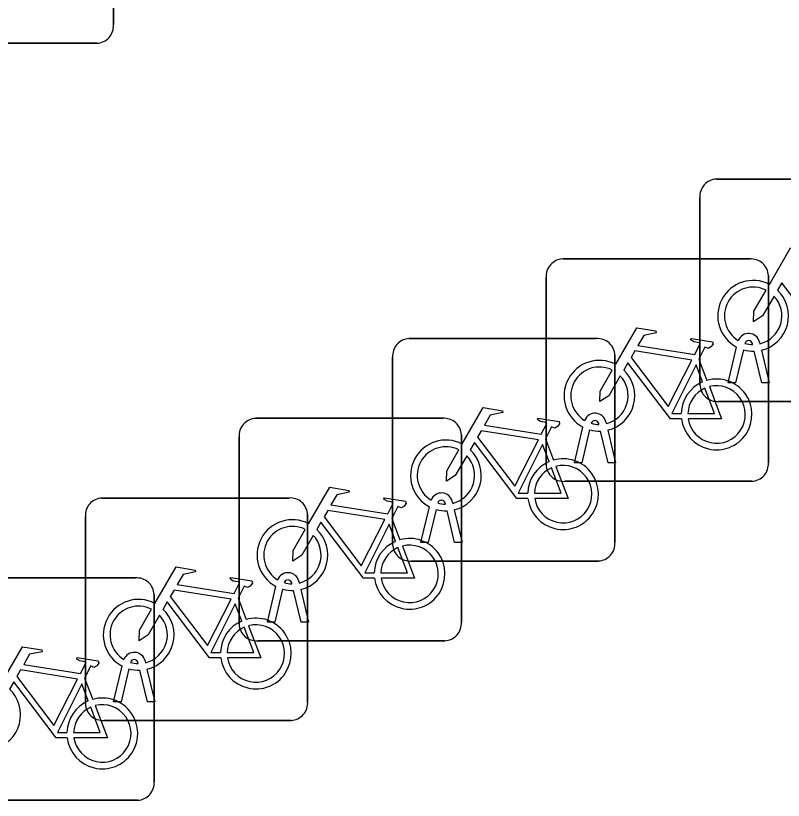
# Model space of a CAD drawing. Extents: x 158835 to 160077, y 386387 to 387778.
# Drawn here: x 159689.184 to 159692.635, y 387537.129 to 387540.654 of the extents above; entities that cross this region are included whole.
import ezdxf

# ---------------------------------------------------------------- set-up
doc = ezdxf.new("R2010")
doc.units = 0
doc.layers.add('IMGEO_Fietsenrek', color=7, linetype='Continuous')

msp = doc.modelspace()

# ---------------------------------------------------------------- linework, layer by layer
at = {"layer": 'IMGEO_Fietsenrek'}
for p, q in [((159689.6235, 387541.4551), (159689.6235, 387540.6142)), ((159689.6235, 387540.6142), (159689.6235, 387541.4551)), ((159689.5491, 387540.5305), (159688.7082, 387540.5305)), ((159688.7082, 387540.5305), (159689.5491, 387540.5305)), ((159692.3339, 387539.9205), (159693.1748, 387539.9205)), ((159693.1748, 387539.9205), (159692.3339, 387539.9205)), ((159692.2595, 387538.9959), (159692.2595, 387539.8368)), ((159692.2595, 387539.8368), (159692.2595, 387538.9959)), ((159691.6429, 387539.5615), (159692.4838, 387539.5615)), ((159692.4838, 387539.5615), (159691.6429, 387539.5615)), ((159691.5685, 387538.6369), (159691.5685, 387539.4778)), ((159691.5685, 387539.4778), (159691.5685, 387538.6369)), ((159692.5675, 387539.4871), (159692.5675, 387538.6462)), ((159692.5675, 387538.6462), (159692.5675, 387539.4871)), ((159690.9529, 387539.2035), (159691.7938, 387539.2035)), ((159691.7938, 387539.2035), (159690.9529, 387539.2035)), ((159692.5276, 387539.1884), (159692.5294, 387539.1805)), ((159692.3865, 387539.0053), (159692.4248, 387539.1653)), ((159692.4552, 387539.1531), (159692.4199, 387539.0053)), ((159692.4969, 387539.1769), (159692.4959, 387539.1812)), ((159690.8785, 387538.2789), (159690.8785, 387539.1198)), ((159690.8785, 387539.1198), (159690.8785, 387538.2789)), ((159691.8775, 387539.1291), (159691.8775, 387538.2882)), ((159691.8775, 387538.2882), (159691.8775, 387539.1291)), ((159692.538, 387539.0053), (159692.5041, 387539.147)), ((159692.5364, 387539.1513), (159692.5714, 387539.0053)), ((159692.2552, 387539.1112), (159692.2915, 387539.016)), ((159692.4199, 387539.0053), (159692.3865, 387539.0053)), ((159692.5714, 387539.0053), (159692.538, 387539.0053)), ((159693.1841, 387538.9215), (159692.3432, 387538.9215)), ((159692.3432, 387538.9215), (159693.1841, 387538.9215)), ((159690.2629, 387538.8455), (159691.1038, 387538.8455)), ((159691.1038, 387538.8455), (159690.2629, 387538.8455)), ((159691.6955, 387538.6463), (159691.7338, 387538.8063)), ((159691.8059, 387538.8179), (159691.8049, 387538.8222)), ((159691.8366, 387538.8294), (159691.8384, 387538.8215)), ((159691.1875, 387538.7711), (159691.1875, 387537.9302)), ((159691.1875, 387537.9302), (159691.1875, 387538.7711)), ((159691.7642, 387538.7941), (159691.7289, 387538.6463)), ((159691.847, 387538.6463), (159691.8131, 387538.788)), ((159691.8454, 387538.7923), (159691.8804, 387538.6463)), ((159690.1885, 387537.9209), (159690.1885, 387538.7618)), ((159690.1885, 387538.7618), (159690.1885, 387537.9209)), ((159691.5652, 387538.7532), (159691.6015, 387538.658)), ((159691.7289, 387538.6463), (159691.6955, 387538.6463)), ((159691.8804, 387538.6463), (159691.847, 387538.6463)), ((159692.4931, 387538.5625), (159691.6522, 387538.5625)), ((159691.6522, 387538.5625), (159692.4931, 387538.5625)), ((159689.5719, 387538.4875), (159690.4128, 387538.4875)), ((159690.4128, 387538.4875), (159689.5719, 387538.4875)), ((159691.0055, 387538.2883), (159691.0438, 387538.4483)), ((159691.1159, 387538.4599), (159691.1149, 387538.4642)), ((159691.1466, 387538.4714), (159691.1484, 387538.4635)), ((159690.4965, 387538.4131), (159690.4965, 387537.5722)), ((159690.4965, 387537.5722), (159690.4965, 387538.4131)), ((159691.0742, 387538.4361), (159691.0389, 387538.2883)), ((159691.157, 387538.2883), (159691.1231, 387538.43)), ((159691.1554, 387538.4343), (159691.1904, 387538.2883)), ((159689.4975, 387537.5629), (159689.4975, 387538.4038)), ((159689.4975, 387538.4038), (159689.4975, 387537.5629)), ((159690.8752, 387538.3952), (159690.9115, 387538.3)), ((159691.0389, 387538.2883), (159691.0055, 387538.2883)), ((159691.1904, 387538.2883), (159691.157, 387538.2883)), ((159691.8031, 387538.2045), (159690.9622, 387538.2045)), ((159690.9622, 387538.2045), (159691.8031, 387538.2045)), ((159688.8819, 387538.1285), (159689.7228, 387538.1285)), ((159689.7228, 387538.1285), (159688.8819, 387538.1285)), ((159690.4259, 387538.1019), (159690.4249, 387538.1062)), ((159690.4566, 387538.1134), (159690.4584, 387538.1055)), ((159690.3155, 387537.9303), (159690.3538, 387538.0903)), ((159690.3842, 387538.0781), (159690.3489, 387537.9303)), ((159690.467, 387537.9303), (159690.4331, 387538.072)), ((159690.4654, 387538.0763), (159690.5004, 387537.9303)), ((159689.8065, 387538.0541), (159689.8065, 387537.2132)), ((159689.8065, 387537.2132), (159689.8065, 387538.0541)), ((159690.1842, 387538.0372), (159690.2205, 387537.942)), ((159690.3489, 387537.9303), (159690.3155, 387537.9303)), ((159690.5004, 387537.9303), (159690.467, 387537.9303)), ((159691.1131, 387537.8465), (159690.2722, 387537.8465)), ((159690.2722, 387537.8465), (159691.1131, 387537.8465)), ((159689.7349, 387537.7439), (159689.7339, 387537.7482)), ((159689.7656, 387537.7554), (159689.7674, 387537.7475)), ((159689.6245, 387537.5723), (159689.6628, 387537.7323)), ((159689.6932, 387537.7201), (159689.6579, 387537.5723)), ((159689.776, 387537.5723), (159689.7421, 387537.714)), ((159689.7744, 387537.7183), (159689.8094, 387537.5723)), ((159689.4942, 387537.6782), (159689.5305, 387537.583)), ((159689.6579, 387537.5723), (159689.6245, 387537.5723)), ((159689.8094, 387537.5723), (159689.776, 387537.5723)), ((159690.4221, 387537.4885), (159689.5812, 387537.4885)), ((159689.5812, 387537.4885), (159690.4221, 387537.4885)), ((159689.7321, 387537.1295), (159688.8912, 387537.1295)), ((159688.8912, 387537.1295), (159689.7321, 387537.1295))]:
    msp.add_line(p, q, dxfattribs=at)
for points in [[(159692.5721, 387539.4472), (159692.6668, 387539.6107), (159692.753, 387539.5969), (159692.7547, 387539.5882), (159692.6986, 387539.5773), (159692.6724, 387539.532), (159692.9276, 387539.4912)], [(159692.8678, 387539.2025), (159692.8181, 387539.2026), (159692.6274, 387539.4543), (159692.6084, 387539.4215)], [(159692.5928, 387539.3947), (159692.5412, 387539.3055), (159692.5013, 387539.2795), (159692.5025, 387539.327), (159692.557, 387539.4212)], [(159691.8811, 387539.0882), (159691.9758, 387539.2517), (159692.062, 387539.2379), (159692.0637, 387539.2292), (159692.0076, 387539.2183), (159691.9814, 387539.173), (159692.2366, 387539.1322)], [(159692.2366, 387539.1322), (159692.2616, 387539.181), (159692.2565, 387539.185), (159692.2333, 387539.1887), (159692.2206, 387539.1962), (159692.2196, 387539.1993), (159692.2218, 387539.2039), (159692.3166, 387539.1888), (159692.3189, 387539.1785), (159692.3095, 387539.1661), (159692.2971, 387539.1597), (159692.2826, 387539.1659), (159692.2552, 387539.1112)], [(159692.2237, 387539.107), (159691.9669, 387539.148), (159691.9502, 387539.1192), (159692.1172, 387538.8989), (159692.2237, 387539.107)], [(159692.1768, 387538.8435), (159692.1271, 387538.8436), (159691.9364, 387539.0953), (159691.9174, 387539.0625)], [(159692.2717, 387539.009), (159692.2424, 387539.0858), (159692.133, 387538.8677), (159692.1757, 387538.8676)], [(159691.9018, 387539.0357), (159691.8502, 387538.9465), (159691.8103, 387538.9205), (159691.8115, 387538.968), (159691.866, 387539.0622)], [(159692.2057, 387538.8675), (159692.3256, 387538.8673), (159692.2824, 387538.9809)], [(159692.3022, 387538.9878), (159692.3572, 387538.8432), (159692.2071, 387538.8435)], [(159691.1911, 387538.7302), (159691.2858, 387538.8937), (159691.372, 387538.8799), (159691.3737, 387538.8712), (159691.3176, 387538.8603), (159691.2914, 387538.815), (159691.5466, 387538.7742)], [(159691.5466, 387538.7742), (159691.5716, 387538.823), (159691.5665, 387538.827), (159691.5433, 387538.8307), (159691.5306, 387538.8382), (159691.5296, 387538.8413), (159691.5318, 387538.8459), (159691.6266, 387538.8308), (159691.6289, 387538.8205), (159691.6195, 387538.8081), (159691.6071, 387538.8017), (159691.5926, 387538.8079), (159691.5652, 387538.7532)], [(159691.5337, 387538.749), (159691.2769, 387538.79), (159691.2602, 387538.7612), (159691.4272, 387538.5409), (159691.5337, 387538.749)], [(159691.4868, 387538.4855), (159691.4371, 387538.4856), (159691.2464, 387538.7373), (159691.2274, 387538.7045)], [(159691.2118, 387538.6777), (159691.1602, 387538.5885), (159691.1203, 387538.5625), (159691.1215, 387538.61), (159691.176, 387538.7042)], [(159691.5817, 387538.651), (159691.5524, 387538.7278), (159691.443, 387538.5097), (159691.4857, 387538.5096)], [(159691.6122, 387538.6298), (159691.6672, 387538.4852), (159691.5171, 387538.4855)], [(159691.5157, 387538.5095), (159691.6356, 387538.5093), (159691.5924, 387538.6229)], [(159690.5011, 387538.3722), (159690.5958, 387538.5357), (159690.682, 387538.5219), (159690.6837, 387538.5132), (159690.6276, 387538.5023), (159690.6014, 387538.457), (159690.8566, 387538.4162)], [(159690.8566, 387538.4162), (159690.8816, 387538.465), (159690.8765, 387538.469), (159690.8533, 387538.4727), (159690.8406, 387538.4802), (159690.8396, 387538.4833), (159690.8418, 387538.4879), (159690.9366, 387538.4728), (159690.9389, 387538.4625), (159690.9295, 387538.4501), (159690.9171, 387538.4437), (159690.9026, 387538.4499), (159690.8752, 387538.3952)], [(159690.8437, 387538.391), (159690.5869, 387538.432), (159690.5702, 387538.4032), (159690.7372, 387538.1829), (159690.8437, 387538.391)], [(159690.7968, 387538.1275), (159690.7471, 387538.1276), (159690.5564, 387538.3793), (159690.5374, 387538.3465)], [(159690.5218, 387538.3197), (159690.4702, 387538.2305), (159690.4303, 387538.2045), (159690.4315, 387538.252), (159690.486, 387538.3462)], [(159690.8917, 387538.293), (159690.8624, 387538.3698), (159690.753, 387538.1517), (159690.7957, 387538.1516)], [(159690.9222, 387538.2718), (159690.9772, 387538.1272), (159690.8271, 387538.1275)], [(159690.8257, 387538.1515), (159690.9456, 387538.1513), (159690.9024, 387538.2649)], [(159689.8101, 387538.0142), (159689.9048, 387538.1777), (159689.991, 387538.1639), (159689.9927, 387538.1552), (159689.9366, 387538.1443), (159689.9104, 387538.099), (159690.1656, 387538.0582)], [(159690.1656, 387538.0582), (159690.1906, 387538.107), (159690.1855, 387538.111), (159690.1623, 387538.1147), (159690.1496, 387538.1222), (159690.1486, 387538.1253), (159690.1508, 387538.1299), (159690.2456, 387538.1148), (159690.2479, 387538.1045), (159690.2385, 387538.0921), (159690.2261, 387538.0857), (159690.2116, 387538.0919), (159690.1842, 387538.0372)], [(159690.1527, 387538.033), (159689.8959, 387538.074), (159689.8792, 387538.0452), (159690.0462, 387537.8249), (159690.1527, 387538.033)], [(159690.1058, 387537.7695), (159690.0561, 387537.7696), (159689.8654, 387538.0213), (159689.8464, 387537.9885)], [(159690.2007, 387537.935), (159690.1714, 387538.0118), (159690.062, 387537.7937), (159690.1047, 387537.7936)], [(159689.8308, 387537.9617), (159689.7792, 387537.8725), (159689.7393, 387537.8465), (159689.7405, 387537.894), (159689.795, 387537.9882)], [(159690.1347, 387537.7935), (159690.2546, 387537.7933), (159690.2114, 387537.9069)], [(159690.2312, 387537.9138), (159690.2862, 387537.7692), (159690.1361, 387537.7695)], [(159689.1201, 387537.6552), (159689.2148, 387537.8187), (159689.301, 387537.8049), (159689.3027, 387537.7962), (159689.2466, 387537.7853), (159689.2204, 387537.74), (159689.4756, 387537.6992)], [(159689.4756, 387537.6992), (159689.5006, 387537.748), (159689.4955, 387537.752), (159689.4723, 387537.7557), (159689.4596, 387537.7632), (159689.4586, 387537.7663), (159689.4608, 387537.7709), (159689.5556, 387537.7558), (159689.5579, 387537.7455), (159689.5485, 387537.7331), (159689.5361, 387537.7267), (159689.5216, 387537.7329), (159689.4942, 387537.6782)], [(159689.4627, 387537.674), (159689.2059, 387537.715), (159689.1892, 387537.6862), (159689.3562, 387537.4659), (159689.4627, 387537.674)], [(159689.4158, 387537.4105), (159689.3661, 387537.4106), (159689.1754, 387537.6623), (159689.1564, 387537.6295)], [(159689.5107, 387537.576), (159689.4814, 387537.6528), (159689.372, 387537.4347), (159689.4147, 387537.4346)], [(159689.4447, 387537.4345), (159689.5646, 387537.4343), (159689.5214, 387537.5479)], [(159689.5412, 387537.5548), (159689.5962, 387537.4102), (159689.4461, 387537.4105)]]:
    msp.add_lwpolyline(points, dxfattribs=at)
for centre, radius, start, end in [((159689.5458, 387540.6084), 0.0779, 272.4484, 4.2845), ((159689.5458, 387540.6084), 0.0779, 272.4484, 4.2845), ((159692.3372, 387539.8426), 0.0779, 92.4484, 184.2845), ((159692.3372, 387539.8426), 0.0779, 92.4484, 184.2845), ((159691.6462, 387539.4836), 0.0779, 92.4484, 184.2845), ((159691.6462, 387539.4836), 0.0779, 92.4484, 184.2845), ((159692.4896, 387539.4838), 0.0779, 2.4484, 94.2845), ((159692.4896, 387539.4838), 0.0779, 2.4484, 94.2845), ((159692.4991, 387539.3059), 0.159, 62.6766, 242.1369), ((159692.4991, 387539.3059), 0.129, 63.3192, 238.903), ((159692.4991, 387539.3059), 0.159, 283.5766, 46.6042), ((159692.4991, 387539.3059), 0.129, 283.6043, 43.4302), ((159692.4789, 387539.1773), 0.0499, 12.8025, 158.6934), ((159690.9562, 387539.1256), 0.0779, 92.4484, 184.2845), ((159690.9562, 387539.1256), 0.0779, 92.4484, 184.2845), ((159691.7996, 387539.1258), 0.0779, 2.4484, 94.2845), ((159691.7996, 387539.1258), 0.0779, 2.4484, 94.2845), ((159692.4789, 387539.1773), 0.0174, 12.8025, 163.4502), ((159692.4991, 387539.3059), 0.159, 253.9967, 271.7867), ((159692.4991, 387539.3059), 0.129, 253.415, 269.0204), ((159691.8081, 387538.9469), 0.159, 62.6766, 242.1369), ((159691.8081, 387538.9469), 0.129, 63.3192, 238.903), ((159691.8081, 387538.9469), 0.159, 283.5766, 46.6042), ((159691.8081, 387538.9469), 0.129, 283.6043, 43.4302), ((159692.3347, 387538.8629), 0.159, 187.0065, 105.7708), ((159692.3347, 387538.8629), 0.159, 113.3408, 178.3217), ((159692.3347, 387538.8629), 0.129, 113.923, 177.9556), ((159692.3347, 387538.8629), 0.129, 188.6715, 104.5883), ((159692.3374, 387538.9992), 0.0779, 182.4484, 274.2845), ((159692.3374, 387538.9992), 0.0779, 182.4484, 274.2845), ((159690.2662, 387538.7676), 0.0779, 92.4484, 184.2845), ((159690.2662, 387538.7676), 0.0779, 92.4484, 184.2845), ((159691.1096, 387538.7678), 0.0779, 2.4484, 94.2845), ((159691.1096, 387538.7678), 0.0779, 2.4484, 94.2845), ((159691.7879, 387538.8183), 0.0499, 12.8025, 158.6934), ((159691.7879, 387538.8183), 0.0174, 12.8025, 163.4502), ((159691.8081, 387538.9469), 0.129, 253.415, 269.0204), ((159691.8081, 387538.9469), 0.159, 253.9967, 271.7867), ((159691.1181, 387538.5889), 0.159, 62.6766, 242.1369), ((159691.1181, 387538.5889), 0.129, 63.3192, 238.903), ((159691.1181, 387538.5889), 0.159, 283.5766, 46.6042), ((159691.1181, 387538.5889), 0.129, 283.6043, 43.4302), ((159691.6447, 387538.5049), 0.159, 187.0065, 105.7708), ((159691.6447, 387538.5049), 0.159, 113.3408, 178.3217), ((159691.6447, 387538.5049), 0.129, 188.6715, 104.5883), ((159691.6464, 387538.6402), 0.0779, 182.4484, 274.2845), ((159691.6464, 387538.6402), 0.0779, 182.4484, 274.2845), ((159692.4898, 387538.6404), 0.0779, 272.4484, 4.2845), ((159692.4898, 387538.6404), 0.0779, 272.4484, 4.2845), ((159691.6447, 387538.5049), 0.129, 113.923, 177.9556), ((159689.5752, 387538.4096), 0.0779, 92.4484, 184.2845), ((159689.5752, 387538.4096), 0.0779, 92.4484, 184.2845), ((159690.4186, 387538.4098), 0.0779, 2.4484, 94.2845), ((159690.4186, 387538.4098), 0.0779, 2.4484, 94.2845), ((159691.0979, 387538.4603), 0.0499, 12.8025, 158.6934), ((159691.0979, 387538.4603), 0.0174, 12.8025, 163.4502), ((159691.1181, 387538.5889), 0.129, 253.415, 269.0204), ((159691.1181, 387538.5889), 0.159, 253.9967, 271.7867), ((159690.4281, 387538.2309), 0.159, 62.6766, 242.1369), ((159690.4281, 387538.2309), 0.129, 63.3192, 238.903), ((159690.4281, 387538.2309), 0.159, 283.5766, 46.6042), ((159690.4281, 387538.2309), 0.129, 283.6043, 43.4302), ((159690.9547, 387538.1469), 0.159, 113.3408, 178.3217), ((159690.9547, 387538.1469), 0.159, 187.0065, 105.7708), ((159690.9547, 387538.1469), 0.129, 188.6715, 104.5883), ((159690.9564, 387538.2822), 0.0779, 182.4484, 274.2845), ((159690.9564, 387538.2822), 0.0779, 182.4484, 274.2845), ((159691.7998, 387538.2824), 0.0779, 272.4484, 4.2845), ((159691.7998, 387538.2824), 0.0779, 272.4484, 4.2845), ((159690.9547, 387538.1469), 0.129, 113.923, 177.9556), ((159690.4079, 387538.1023), 0.0499, 12.8025, 158.6934), ((159689.7286, 387538.0508), 0.0779, 2.4484, 94.2845), ((159689.7286, 387538.0508), 0.0779, 2.4484, 94.2845), ((159690.4079, 387538.1023), 0.0174, 12.8025, 163.4502), ((159690.4281, 387538.2309), 0.129, 253.415, 269.0204), ((159690.4281, 387538.2309), 0.159, 253.9967, 271.7867), ((159689.7371, 387537.8729), 0.159, 62.6766, 242.1369), ((159689.7371, 387537.8729), 0.129, 63.3192, 238.903), ((159689.7371, 387537.8729), 0.129, 283.6043, 43.4302), ((159689.7371, 387537.8729), 0.159, 283.5766, 46.6042), ((159690.2637, 387537.7889), 0.159, 113.3408, 178.3217), ((159690.2637, 387537.7889), 0.159, 187.0065, 105.7708), ((159690.2664, 387537.9242), 0.0779, 182.4484, 274.2845), ((159690.2664, 387537.9242), 0.0779, 182.4484, 274.2845), ((159691.1098, 387537.9244), 0.0779, 272.4484, 4.2845), ((159691.1098, 387537.9244), 0.0779, 272.4484, 4.2845), ((159690.2637, 387537.7889), 0.129, 113.923, 177.9556), ((159690.2637, 387537.7889), 0.129, 188.6715, 104.5883), ((159689.7169, 387537.7443), 0.0499, 12.8025, 158.6934), ((159689.7169, 387537.7443), 0.0174, 12.8025, 163.4502), ((159689.7371, 387537.8729), 0.129, 253.415, 269.0204), ((159689.7371, 387537.8729), 0.159, 253.9967, 271.7867), ((159689.0471, 387537.5139), 0.159, 283.5766, 46.6042), ((159689.5737, 387537.4299), 0.159, 113.3408, 178.3217), ((159689.5737, 387537.4299), 0.159, 187.0065, 105.7708), ((159690.4188, 387537.5664), 0.0779, 272.4484, 4.2845), ((159690.4188, 387537.5664), 0.0779, 272.4484, 4.2845), ((159689.5737, 387537.4299), 0.129, 113.923, 177.9556), ((159689.5737, 387537.4299), 0.129, 188.6715, 104.5883), ((159689.5754, 387537.5662), 0.0779, 182.4484, 274.2845), ((159689.5754, 387537.5662), 0.0779, 182.4484, 274.2845), ((159689.7288, 387537.2074), 0.0779, 272.4484, 4.2845), ((159689.7288, 387537.2074), 0.0779, 272.4484, 4.2845)]:
    msp.add_arc(centre, radius, start, end, dxfattribs=at)

doc.saveas('drawing.dxf')
